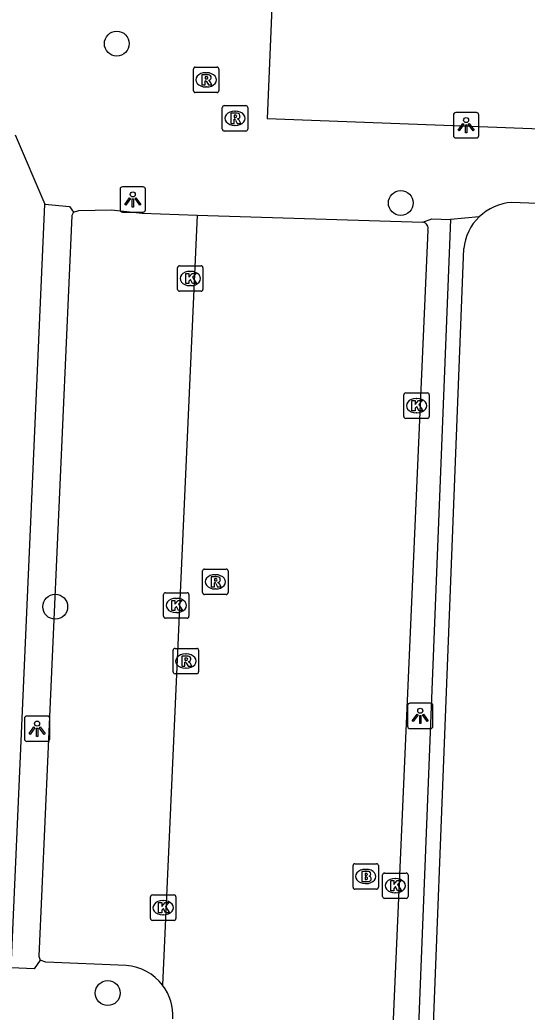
# Model space of a CAD drawing. Extents: x 160732 to 162105, y 387428 to 388479.
# Drawn here: x 161104.92 to 161124.89, y 387650.15 to 387689.18 of the extents above; entities that cross this region are included whole.
import ezdxf

# ---------------------------------------------------------------- set-up
doc = ezdxf.new("R2010")
doc.units = 0
for name, color, linetype in [('IMGEO_Boom', 7, 'Continuous'), ('IMGEO_Brandkraan', 7, 'Continuous'), ('IMGEO_Kolk', 7, 'Continuous'), ('IMGEO_Lichtpunt', 7, 'Continuous'), ('IMGEO_Rijbaan_lokaal_open', 7, 'Continuous'), ('IMGEO_Rioolput', 7, 'Continuous'), ('IMGEO_Voetpad_open', 7, 'Continuous')]:
    doc.layers.add(name, color=color, linetype=linetype)

msp = doc.modelspace()

# ---------------------------------------------------------------- linework, layer by layer
at = {"layer": 'IMGEO_Boom'}
for centre in [(161108.737, 387688.242), (161119.912, 387681.974), (161106.314, 387666.094), (161108.38, 387650.898)]:
    msp.add_circle(centre, 0.489, dxfattribs=at)
at = {"layer": 'IMGEO_Brandkraan'}
for p, q in [((161118.032, 387655.059), (161118.032, 387655.911)), ((161118.107, 387655.985), (161118.959, 387655.985)), ((161118.52, 387655.765), (161118.545, 387655.765)), ((161119.033, 387655.911), (161119.033, 387655.059)), ((161118.959, 387654.985), (161118.107, 387654.985)), ((161118.543, 387655.205), (161118.518, 387655.205))]:
    msp.add_line(p, q, dxfattribs=at)
for points in [[(161118.032, 387655.059), (161118.032, 387655.911)], [(161118.107, 387655.985), (161118.959, 387655.985)], [(161118.38, 387655.685), (161118.38, 387655.285), (161118.593, 387655.285)], [(161118.611, 387655.685), (161118.38, 387655.685)], [(161119.033, 387655.911), (161119.033, 387655.059)], [(161118.559, 387655.604), (161118.505, 387655.604), (161118.505, 387655.528)], [(161118.505, 387655.528), (161118.558, 387655.528)], [(161118.567, 387655.452), (161118.505, 387655.452), (161118.505, 387655.371)], [(161118.505, 387655.371), (161118.567, 387655.371)], [(161118.959, 387654.985), (161118.107, 387654.985)]]:
    msp.add_lwpolyline(points, dxfattribs=at)
for centre, radius, start, end in [((161118.109, 387655.909), 0.0765, 91.552, 178.448), ((161118.109, 387655.909), 0.0765, 91.552, 178.448), ((161118.615, 387655.54), 0.145, 59.4692, 91.5367), ((161118.64, 387655.587), 0.0922, 285.5137, 58.1501), ((161118.957, 387655.909), 0.0765, 1.552, 88.448), ((161118.957, 387655.909), 0.0765, 1.552, 88.448), ((161118.56, 387655.566), 0.0379, 267.8285, 90.9355), ((161118.568, 387655.411), 0.0404, 269.8759, 90.5077), ((161118.599, 387655.536), 0.251, 268.6676, 293.5347), ((161118.645, 387655.395), 0.105, 301.3115, 78.989), ((161118.109, 387655.061), 0.0765, 181.552, 268.448), ((161118.109, 387655.061), 0.0765, 181.552, 268.448), ((161118.957, 387655.061), 0.0765, 271.552, 358.448), ((161118.957, 387655.061), 0.0765, 271.552, 358.448)]:
    msp.add_arc(centre, radius, start, end, dxfattribs=at)
for centre, major_axis, ratio, start_param, end_param in [((161118.519, 387655.485), (-0.387, 0.002), 0.722429, 4.712389, 7.853982), ((161118.544, 387655.485), (-0.39, 0.002), 0.717154, 1.570796, 4.712389)]:
    msp.add_ellipse(centre, major_axis=major_axis, ratio=ratio, start_param=start_param, end_param=end_param, dxfattribs=at)
at = {"layer": 'IMGEO_Kolk'}
for p, q in [((161111.201, 387679.504), (161112.053, 387679.504)), ((161111.126, 387678.578), (161111.126, 387679.43)), ((161111.614, 387679.284), (161111.639, 387679.284)), ((161112.127, 387679.43), (161112.127, 387678.578)), ((161111.637, 387678.724), (161111.612, 387678.724)), ((161112.053, 387678.504), (161111.201, 387678.504)), ((161120.031, 387673.578), (161120.031, 387674.43)), ((161120.106, 387674.504), (161120.958, 387674.504)), ((161121.032, 387674.43), (161121.032, 387673.578)), ((161120.519, 387674.284), (161120.544, 387674.284)), ((161120.542, 387673.724), (161120.517, 387673.724)), ((161120.958, 387673.504), (161120.106, 387673.504)), ((161110.65, 387666.644), (161111.502, 387666.644)), ((161110.575, 387665.718), (161110.575, 387666.57)), ((161111.063, 387666.424), (161111.088, 387666.424)), ((161111.576, 387666.57), (161111.576, 387665.718)), ((161111.086, 387665.864), (161111.061, 387665.864)), ((161111.502, 387665.644), (161110.65, 387665.644)), ((161119.196, 387654.695), (161119.196, 387655.547)), ((161119.271, 387655.621), (161120.123, 387655.621)), ((161119.684, 387655.401), (161119.709, 387655.401)), ((161120.197, 387655.547), (161120.197, 387654.695)), ((161110.061, 387653.83), (161110.061, 387654.682)), ((161110.136, 387654.756), (161110.988, 387654.756)), ((161110.549, 387654.536), (161110.574, 387654.536)), ((161111.062, 387654.682), (161111.062, 387653.83)), ((161120.123, 387654.621), (161119.271, 387654.621)), ((161119.707, 387654.841), (161119.682, 387654.841)), ((161110.988, 387653.756), (161110.136, 387653.756)), ((161110.572, 387653.976), (161110.547, 387653.976))]:
    msp.add_line(p, q, dxfattribs=at)
for points in [[(161111.201, 387679.504), (161112.053, 387679.504)], [(161111.126, 387678.578), (161111.126, 387679.43)], [(161111.447, 387679.204), (161111.57, 387679.204), (161111.57, 387679.053), (161111.7, 387679.204), (161111.864, 387679.204), (161111.718, 387679.053), (161111.871, 387678.804), (161111.719, 387678.804), (161111.634, 387678.968), (161111.57, 387678.901), (161111.57, 387678.804), (161111.447, 387678.804), (161111.447, 387679.204)], [(161112.127, 387679.43), (161112.127, 387678.578)], [(161112.053, 387678.504), (161111.201, 387678.504)], [(161120.031, 387673.578), (161120.031, 387674.43)], [(161120.106, 387674.504), (161120.958, 387674.504)], [(161121.032, 387674.43), (161121.032, 387673.578)], [(161120.352, 387674.204), (161120.475, 387674.204), (161120.475, 387674.053), (161120.605, 387674.204), (161120.769, 387674.204), (161120.623, 387674.053), (161120.776, 387673.804), (161120.624, 387673.804), (161120.539, 387673.968), (161120.475, 387673.901), (161120.475, 387673.804), (161120.352, 387673.804), (161120.352, 387674.204)], [(161120.958, 387673.504), (161120.106, 387673.504)], [(161110.65, 387666.644), (161111.502, 387666.644)], [(161110.575, 387665.718), (161110.575, 387666.57)], [(161110.896, 387666.344), (161111.019, 387666.344), (161111.019, 387666.193), (161111.149, 387666.344), (161111.313, 387666.344), (161111.167, 387666.193), (161111.32, 387665.944), (161111.168, 387665.944), (161111.083, 387666.108), (161111.019, 387666.041), (161111.019, 387665.944), (161110.896, 387665.944), (161110.896, 387666.344)], [(161111.576, 387666.57), (161111.576, 387665.718)], [(161111.502, 387665.644), (161110.65, 387665.644)], [(161119.196, 387654.695), (161119.196, 387655.547)], [(161119.271, 387655.621), (161120.123, 387655.621)], [(161119.517, 387655.321), (161119.64, 387655.321), (161119.64, 387655.17), (161119.77, 387655.321), (161119.934, 387655.321), (161119.788, 387655.17), (161119.941, 387654.921), (161119.789, 387654.921), (161119.704, 387655.085), (161119.64, 387655.018), (161119.64, 387654.921), (161119.517, 387654.921), (161119.517, 387655.321)], [(161120.197, 387655.547), (161120.197, 387654.695)], [(161110.061, 387653.83), (161110.061, 387654.682)], [(161110.136, 387654.756), (161110.988, 387654.756)], [(161111.062, 387654.682), (161111.062, 387653.83)], [(161120.123, 387654.621), (161119.271, 387654.621)], [(161110.382, 387654.456), (161110.505, 387654.456), (161110.505, 387654.305), (161110.635, 387654.456), (161110.799, 387654.456), (161110.653, 387654.305), (161110.806, 387654.056), (161110.654, 387654.056), (161110.569, 387654.22), (161110.505, 387654.153), (161110.505, 387654.056), (161110.382, 387654.056), (161110.382, 387654.456)], [(161110.988, 387653.756), (161110.136, 387653.756)]]:
    msp.add_lwpolyline(points, dxfattribs=at)
for centre, start, end in [((161111.203, 387679.428), 91.552, 178.448), ((161111.203, 387679.428), 91.552, 178.448), ((161112.051, 387679.428), 1.552, 88.448), ((161112.051, 387679.428), 1.552, 88.448), ((161111.203, 387678.58), 181.552, 268.448), ((161111.203, 387678.58), 181.552, 268.448), ((161112.051, 387678.58), 271.552, 358.448), ((161112.051, 387678.58), 271.552, 358.448), ((161120.108, 387674.428), 91.552, 178.448), ((161120.108, 387674.428), 91.552, 178.448), ((161120.956, 387674.428), 1.552, 88.448), ((161120.956, 387674.428), 1.552, 88.448), ((161120.108, 387673.58), 181.552, 268.448), ((161120.108, 387673.58), 181.552, 268.448), ((161120.956, 387673.58), 271.552, 358.448), ((161120.956, 387673.58), 271.552, 358.448), ((161110.652, 387666.568), 91.552, 178.448), ((161110.652, 387666.568), 91.552, 178.448), ((161111.5, 387666.568), 1.552, 88.448), ((161111.5, 387666.568), 1.552, 88.448), ((161110.652, 387665.72), 181.552, 268.448), ((161110.652, 387665.72), 181.552, 268.448), ((161111.5, 387665.72), 271.552, 358.448), ((161111.5, 387665.72), 271.552, 358.448), ((161119.273, 387655.545), 91.552, 178.448), ((161119.273, 387655.545), 91.552, 178.448), ((161120.121, 387655.545), 1.552, 88.448), ((161120.121, 387655.545), 1.552, 88.448), ((161110.138, 387654.68), 91.552, 178.448), ((161110.138, 387654.68), 91.552, 178.448), ((161110.986, 387654.68), 1.552, 88.448), ((161110.986, 387654.68), 1.552, 88.448), ((161119.273, 387654.697), 181.552, 268.448), ((161119.273, 387654.697), 181.552, 268.448), ((161120.121, 387654.697), 271.552, 358.448), ((161120.121, 387654.697), 271.552, 358.448), ((161110.138, 387653.832), 181.552, 268.448), ((161110.138, 387653.832), 181.552, 268.448), ((161110.986, 387653.832), 271.552, 358.448), ((161110.986, 387653.832), 271.552, 358.448)]:
    msp.add_arc(centre, 0.0765, start, end, dxfattribs=at)
for centre, major_axis, ratio, start_param, end_param in [((161111.613, 387679.004), (-0.387, 0.002), 0.722429, 4.712389, 7.853982), ((161111.638, 387679.004), (-0.39, 0.002), 0.717154, 1.570796, 4.712389), ((161120.518, 387674.004), (-0.387, 0.002), 0.722429, 4.712389, 7.853982), ((161120.543, 387674.004), (-0.39, 0.002), 0.717154, 1.570796, 4.712389), ((161111.062, 387666.144), (-0.387, 0.002), 0.722429, 4.712389, 7.853982), ((161111.087, 387666.144), (-0.39, 0.002), 0.717154, 1.570796, 4.712389), ((161119.683, 387655.121), (-0.387, 0.002), 0.722429, 4.712389, 7.853982), ((161119.708, 387655.121), (-0.39, 0.002), 0.717154, 1.570796, 4.712389), ((161110.548, 387654.256), (-0.387, 0.002), 0.722429, 4.712389, 7.853982), ((161110.573, 387654.256), (-0.39, 0.002), 0.717154, 1.570796, 4.712389)]:
    msp.add_ellipse(centre, major_axis=major_axis, ratio=ratio, start_param=start_param, end_param=end_param, dxfattribs=at)
at = {"layer": 'IMGEO_Lichtpunt'}
for p, q in [((161121.984, 387685.436), (161121.984, 387684.629)), ((161121.984, 387685.436), (161121.984, 387684.629)), ((161122.886, 387685.531), (161122.078, 387685.531)), ((161122.886, 387685.531), (161122.078, 387685.531)), ((161122.98, 387684.629), (161122.98, 387685.436)), ((161122.98, 387684.629), (161122.98, 387685.436)), ((161122.078, 387684.535), (161122.886, 387684.535)), ((161122.078, 387684.535), (161122.886, 387684.535)), ((161109.769, 387682.611), (161108.961, 387682.611)), ((161109.769, 387682.611), (161108.961, 387682.611)), ((161108.867, 387682.516), (161108.867, 387681.709)), ((161108.867, 387682.516), (161108.867, 387681.709)), ((161109.863, 387681.709), (161109.863, 387682.516)), ((161109.863, 387681.709), (161109.863, 387682.516)), ((161108.961, 387681.615), (161109.769, 387681.615)), ((161108.961, 387681.615), (161109.769, 387681.615)), ((161121.081, 387662.3), (161120.273, 387662.3)), ((161121.081, 387662.3), (161120.273, 387662.3)), ((161120.179, 387662.205), (161120.179, 387661.398)), ((161120.179, 387662.205), (161120.179, 387661.398)), ((161121.175, 387661.398), (161121.175, 387662.205)), ((161121.175, 387661.398), (161121.175, 387662.205)), ((161105.101, 387661.701), (161105.101, 387660.894)), ((161105.101, 387661.701), (161105.101, 387660.894)), ((161106.003, 387661.796), (161105.195, 387661.796)), ((161106.003, 387661.796), (161105.195, 387661.796)), ((161106.097, 387660.894), (161106.097, 387661.701)), ((161106.097, 387660.894), (161106.097, 387661.701)), ((161120.273, 387661.304), (161121.081, 387661.304)), ((161120.273, 387661.304), (161121.081, 387661.304)), ((161105.195, 387660.8), (161106.003, 387660.8)), ((161105.195, 387660.8), (161106.003, 387660.8))]:
    msp.add_line(p, q, dxfattribs=at)
for points in [[(161122.358, 387685.1), (161122.397, 387685.072), (161122.209, 387684.81), (161122.171, 387684.837), (161122.358, 387685.1)], [(161122.46, 387685.052), (161122.507, 387685.052), (161122.507, 387684.73), (161122.46, 387684.73), (161122.46, 387685.052)], [(161122.57, 387685.072), (161122.608, 387685.099), (161122.795, 387684.837), (161122.756, 387684.809), (161122.57, 387685.072)], [(161109.241, 387682.18), (161109.28, 387682.152), (161109.092, 387681.89), (161109.054, 387681.917), (161109.241, 387682.18)], [(161109.343, 387682.132), (161109.39, 387682.132), (161109.39, 387681.81), (161109.343, 387681.81), (161109.343, 387682.132)], [(161109.453, 387682.152), (161109.491, 387682.179), (161109.678, 387681.917), (161109.639, 387681.889), (161109.453, 387682.152)], [(161120.553, 387661.869), (161120.592, 387661.841), (161120.404, 387661.579), (161120.366, 387661.606), (161120.553, 387661.869)], [(161120.655, 387661.821), (161120.702, 387661.821), (161120.702, 387661.499), (161120.655, 387661.499), (161120.655, 387661.821)], [(161120.765, 387661.841), (161120.803, 387661.868), (161120.99, 387661.606), (161120.951, 387661.578), (161120.765, 387661.841)], [(161105.475, 387661.365), (161105.514, 387661.337), (161105.326, 387661.075), (161105.288, 387661.102), (161105.475, 387661.365)], [(161105.577, 387661.317), (161105.624, 387661.317), (161105.624, 387660.995), (161105.577, 387660.995), (161105.577, 387661.317)], [(161105.687, 387661.337), (161105.725, 387661.364), (161105.912, 387661.102), (161105.873, 387661.074), (161105.687, 387661.337)]]:
    msp.add_lwpolyline(points, dxfattribs=at)
for centre in [(161122.483, 387685.234), (161109.366, 387682.314), (161120.678, 387662.003), (161105.6, 387661.499)]:
    msp.add_circle(centre, 0.0994, dxfattribs=at)
for centre, start, end in [((161122.078, 387685.436), 90, 180), ((161122.078, 387685.436), 90, 180), ((161122.886, 387685.436), 0, 90), ((161122.886, 387685.436), 0, 90), ((161122.078, 387684.629), 180, 270), ((161122.078, 387684.629), 180, 270), ((161122.886, 387684.629), 270, 0), ((161122.886, 387684.629), 270, 360), ((161108.961, 387682.516), 90, 180), ((161108.961, 387682.516), 90, 180), ((161109.769, 387682.516), 0, 90), ((161109.769, 387682.516), 0, 90), ((161108.961, 387681.709), 180, 270), ((161108.961, 387681.709), 180, 270), ((161109.769, 387681.709), 270, 0), ((161109.769, 387681.709), 270, 360), ((161120.273, 387662.205), 90, 180), ((161120.273, 387662.205), 90, 180), ((161121.081, 387662.205), 0, 90), ((161121.081, 387662.205), 0, 90), ((161105.195, 387661.701), 90, 180), ((161105.195, 387661.701), 90, 180), ((161106.003, 387661.701), 0, 90), ((161106.003, 387661.701), 0, 90), ((161120.273, 387661.398), 180, 270), ((161120.273, 387661.398), 180, 270), ((161121.081, 387661.398), 270, 0), ((161121.081, 387661.398), 270, 360), ((161105.195, 387660.894), 180, 270), ((161105.195, 387660.894), 180, 270), ((161106.003, 387660.894), 270, 0), ((161106.003, 387660.894), 270, 360)]:
    msp.add_arc(centre, 0.0946, start, end, dxfattribs=at)
at = {"layer": 'IMGEO_Rijbaan_lokaal_open'}
for points in [[(161111.893, 387681.495), (161110.538, 387651.212)], [(161111.893, 387681.495), (161120.783, 387681.22)], [(161118.76, 387630.161), (161120.983, 387680.901)]]:
    msp.add_lwpolyline(points, dxfattribs=at)
for centre, radius, start, end in [((161120.733, 387680.967), 0.258, 345.2339, 78.9382), ((161108.971, 387650.007), 1.977, 356.5149, 37.5568)]:
    msp.add_arc(centre, radius, start, end, dxfattribs=at)
at = {"layer": 'IMGEO_Rioolput'}
for p, q in [((161111.827, 387687.318), (161112.679, 387687.318)), ((161111.752, 387686.392), (161111.752, 387687.244)), ((161112.24, 387687.098), (161112.265, 387687.098)), ((161112.753, 387687.244), (161112.753, 387686.392)), ((161112.263, 387686.538), (161112.238, 387686.538)), ((161112.679, 387686.318), (161111.827, 387686.318)), ((161112.889, 387684.879), (161112.889, 387685.731)), ((161112.964, 387685.805), (161113.816, 387685.805)), ((161113.89, 387685.731), (161113.89, 387684.879)), ((161113.377, 387685.585), (161113.402, 387685.585)), ((161113.4, 387685.025), (161113.375, 387685.025)), ((161113.816, 387684.805), (161112.964, 387684.805)), ((161112.115, 387666.648), (161112.115, 387667.5)), ((161112.19, 387667.574), (161113.042, 387667.574)), ((161113.116, 387667.5), (161113.116, 387666.648)), ((161112.603, 387667.354), (161112.628, 387667.354)), ((161112.626, 387666.794), (161112.601, 387666.794)), ((161113.042, 387666.574), (161112.19, 387666.574)), ((161110.953, 387663.53), (161110.953, 387664.382)), ((161111.028, 387664.456), (161111.88, 387664.456)), ((161111.954, 387664.382), (161111.954, 387663.53)), ((161111.441, 387664.236), (161111.466, 387664.236)), ((161111.464, 387663.676), (161111.439, 387663.676)), ((161111.88, 387663.456), (161111.028, 387663.456))]:
    msp.add_line(p, q, dxfattribs=at)
for points in [[(161111.827, 387687.318), (161112.679, 387687.318)], [(161111.752, 387686.392), (161111.752, 387687.244)], [(161112.341, 387687.016), (161112.089, 387687.018), (161112.089, 387686.618)], [(161112.267, 387686.937), (161112.213, 387686.937), (161112.213, 387686.856)], [(161112.753, 387687.244), (161112.753, 387686.392)], [(161112.089, 387686.618), (161112.213, 387686.618), (161112.213, 387686.78), (161112.224, 387686.78)], [(161112.213, 387686.856), (161112.265, 387686.856)], [(161112.271, 387686.751), (161112.342, 387686.618), (161112.482, 387686.618), (161112.417, 387686.744)], [(161112.679, 387686.318), (161111.827, 387686.318)], [(161112.889, 387684.879), (161112.889, 387685.731)], [(161112.964, 387685.805), (161113.816, 387685.805)], [(161113.89, 387685.731), (161113.89, 387684.879)], [(161113.478, 387685.503), (161113.226, 387685.505), (161113.226, 387685.105)], [(161113.404, 387685.424), (161113.35, 387685.424), (161113.35, 387685.343)], [(161113.35, 387685.343), (161113.402, 387685.343)], [(161113.226, 387685.105), (161113.35, 387685.105), (161113.35, 387685.267), (161113.361, 387685.267)], [(161113.408, 387685.238), (161113.479, 387685.105), (161113.619, 387685.105), (161113.554, 387685.231)], [(161113.816, 387684.805), (161112.964, 387684.805)], [(161112.115, 387666.648), (161112.115, 387667.5)], [(161112.19, 387667.574), (161113.042, 387667.574)], [(161113.116, 387667.5), (161113.116, 387666.648)], [(161112.704, 387667.272), (161112.452, 387667.274), (161112.452, 387666.874)], [(161112.452, 387666.874), (161112.576, 387666.874), (161112.576, 387667.036), (161112.587, 387667.036)], [(161112.63, 387667.193), (161112.576, 387667.193), (161112.576, 387667.112)], [(161112.576, 387667.112), (161112.628, 387667.112)], [(161112.634, 387667.007), (161112.705, 387666.874), (161112.845, 387666.874), (161112.78, 387667)], [(161113.042, 387666.574), (161112.19, 387666.574)], [(161110.953, 387663.53), (161110.953, 387664.382)], [(161111.028, 387664.456), (161111.88, 387664.456)], [(161111.954, 387664.382), (161111.954, 387663.53)], [(161111.542, 387664.154), (161111.29, 387664.156), (161111.29, 387663.756)], [(161111.29, 387663.756), (161111.414, 387663.756), (161111.414, 387663.918), (161111.425, 387663.918)], [(161111.468, 387664.075), (161111.414, 387664.075), (161111.414, 387663.994)], [(161111.414, 387663.994), (161111.466, 387663.994)], [(161111.472, 387663.889), (161111.543, 387663.756), (161111.683, 387663.756), (161111.618, 387663.882)], [(161111.88, 387663.456), (161111.028, 387663.456)]]:
    msp.add_lwpolyline(points, dxfattribs=at)
for centre, radius, start, end in [((161111.829, 387687.242), 0.0765, 91.552, 178.448), ((161111.829, 387687.242), 0.0765, 91.552, 178.448), ((161112.677, 387687.242), 0.0765, 1.552, 88.448), ((161112.677, 387687.242), 0.0765, 1.552, 88.448), ((161112.273, 387686.841), 0.0964, 77.0061, 93.1865), ((161112.287, 387686.898), 0.0378, 276.6634, 79.6772), ((161112.34, 387686.906), 0.109, 350.3612, 89.416), ((161112.338, 387686.906), 0.112, 277.5842, 350.9817), ((161112.223, 387686.727), 0.0533, 26.0293, 88.6989), ((161112.249, 387687.045), 0.19, 274.7715, 282.9687), ((161112.322, 387686.691), 0.108, 29.5134, 73.7905), ((161111.829, 387686.394), 0.0765, 181.552, 268.448), ((161111.829, 387686.394), 0.0765, 181.552, 268.448), ((161112.677, 387686.394), 0.0765, 271.552, 358.448), ((161112.677, 387686.394), 0.0765, 271.552, 358.448), ((161112.966, 387685.729), 0.0765, 91.552, 178.448), ((161112.966, 387685.729), 0.0765, 91.552, 178.448), ((161113.814, 387685.729), 0.0765, 1.552, 88.448), ((161113.814, 387685.729), 0.0765, 1.552, 88.448), ((161113.386, 387685.532), 0.19, 274.7715, 282.9687), ((161113.41, 387685.328), 0.0964, 77.0061, 93.1865), ((161113.424, 387685.385), 0.0378, 276.6634, 79.6772), ((161113.477, 387685.393), 0.109, 350.3612, 89.416), ((161113.475, 387685.393), 0.112, 277.5842, 350.9817), ((161113.36, 387685.214), 0.0533, 26.0293, 88.6989), ((161113.459, 387685.178), 0.108, 29.5134, 73.7905), ((161112.966, 387684.881), 0.0765, 181.552, 268.448), ((161112.966, 387684.881), 0.0765, 181.552, 268.448), ((161113.814, 387684.881), 0.0765, 271.552, 358.448), ((161113.814, 387684.881), 0.0765, 271.552, 358.448), ((161112.192, 387667.498), 0.0765, 91.552, 178.448), ((161112.192, 387667.498), 0.0765, 91.552, 178.448), ((161113.04, 387667.498), 0.0765, 1.552, 88.448), ((161113.04, 387667.498), 0.0765, 1.552, 88.448), ((161112.586, 387666.983), 0.0533, 26.0293, 88.6989), ((161112.612, 387667.301), 0.19, 274.7715, 282.9687), ((161112.636, 387667.097), 0.0964, 77.0061, 93.1865), ((161112.65, 387667.154), 0.0378, 276.6634, 79.6772), ((161112.703, 387667.162), 0.109, 350.3612, 89.416), ((161112.701, 387667.162), 0.112, 277.5842, 350.9817), ((161112.685, 387666.947), 0.108, 29.5134, 73.7905), ((161112.192, 387666.65), 0.0765, 181.552, 268.448), ((161112.192, 387666.65), 0.0765, 181.552, 268.448), ((161113.04, 387666.65), 0.0765, 271.552, 358.448), ((161113.04, 387666.65), 0.0765, 271.552, 358.448), ((161111.03, 387664.38), 0.0765, 91.552, 178.448), ((161111.03, 387664.38), 0.0765, 91.552, 178.448), ((161111.878, 387664.38), 0.0765, 1.552, 88.448), ((161111.878, 387664.38), 0.0765, 1.552, 88.448), ((161111.424, 387663.865), 0.0533, 26.0293, 88.6989), ((161111.45, 387664.183), 0.19, 274.7715, 282.9687), ((161111.474, 387663.979), 0.0964, 77.0061, 93.1865), ((161111.488, 387664.036), 0.0378, 276.6634, 79.6772), ((161111.541, 387664.044), 0.109, 350.3612, 89.416), ((161111.539, 387664.044), 0.112, 277.5842, 350.9817), ((161111.523, 387663.829), 0.108, 29.5134, 73.7905), ((161111.03, 387663.532), 0.0765, 181.552, 268.448), ((161111.03, 387663.532), 0.0765, 181.552, 268.448), ((161111.878, 387663.532), 0.0765, 271.552, 358.448), ((161111.878, 387663.532), 0.0765, 271.552, 358.448)]:
    msp.add_arc(centre, radius, start, end, dxfattribs=at)
for centre, major_axis, ratio, start_param, end_param in [((161112.239, 387686.818), (-0.387, 0.002), 0.722429, 4.712389, 7.853982), ((161112.264, 387686.818), (-0.39, 0.002), 0.717154, 1.570796, 4.712389), ((161113.376, 387685.305), (-0.387, 0.002), 0.722429, 4.712389, 7.853982), ((161113.401, 387685.305), (-0.39, 0.002), 0.717154, 1.570796, 4.712389), ((161112.602, 387667.074), (-0.387, 0.002), 0.722429, 4.712389, 7.853982), ((161112.627, 387667.074), (-0.39, 0.002), 0.717154, 1.570796, 4.712389), ((161111.44, 387663.956), (-0.387, 0.002), 0.722429, 4.712389, 7.853982), ((161111.465, 387663.956), (-0.39, 0.002), 0.717154, 1.570796, 4.712389)]:
    msp.add_ellipse(centre, major_axis=major_axis, ratio=ratio, start_param=start_param, end_param=end_param, dxfattribs=at)
at = {"layer": 'IMGEO_Voetpad_open'}
for points in [[(161115.604, 387711.866), (161115.535, 387710.66), (161115.689, 387710.643), (161115.059, 387694.991), (161114.651, 387685.302), (161122.654, 387684.997), (161157.729, 387683.661), (161158.641, 387709.529), (161158.67, 387710.144)], [(161104.74, 387684.657), (161105.904, 387681.934)], [(161105.716, 387652.188), (161105.484, 387651.856), (161104.578, 387651.887), (161105.904, 387681.934)], [(161105.904, 387681.934), (161106.869, 387681.836), (161107.028, 387681.613)], [(161140.997, 387681.285), (161132.542, 387681.663), (161126.614, 387681.9), (161124.277, 387681.994)], [(161107.028, 387681.613), (161106.963, 387681.479), (161105.667, 387652.349), (161105.716, 387652.188)], [(161107.028, 387681.613), (161107.243, 387681.682), (161108.525, 387681.711), (161109.734, 387681.578), (161111.893, 387681.495)], [(161123, 387681.434), (161121.864, 387681.321)], [(161121.864, 387681.321), (161119.836, 387630.1)], [(161120.783, 387681.22), (161121.129, 387681.356), (161121.864, 387681.321)], [(161120.439, 387630.067), (161120.442, 387630.212), (161122.39, 387680.18)], [(161109.106, 387651.981), (161105.95, 387652.108), (161105.716, 387652.188)]]:
    msp.add_lwpolyline(points, dxfattribs=at)
for centre, radius, start, end in [((161124.399, 387679.98), 2.018, 93.464, 133.8935), ((161124.397, 387679.979), 2.017, 133.8376, 174.2818), ((161108.968, 387650.006), 1.98, 37.527, 86.0004)]:
    msp.add_arc(centre, radius, start, end, dxfattribs=at)

doc.saveas('drawing.dxf')
